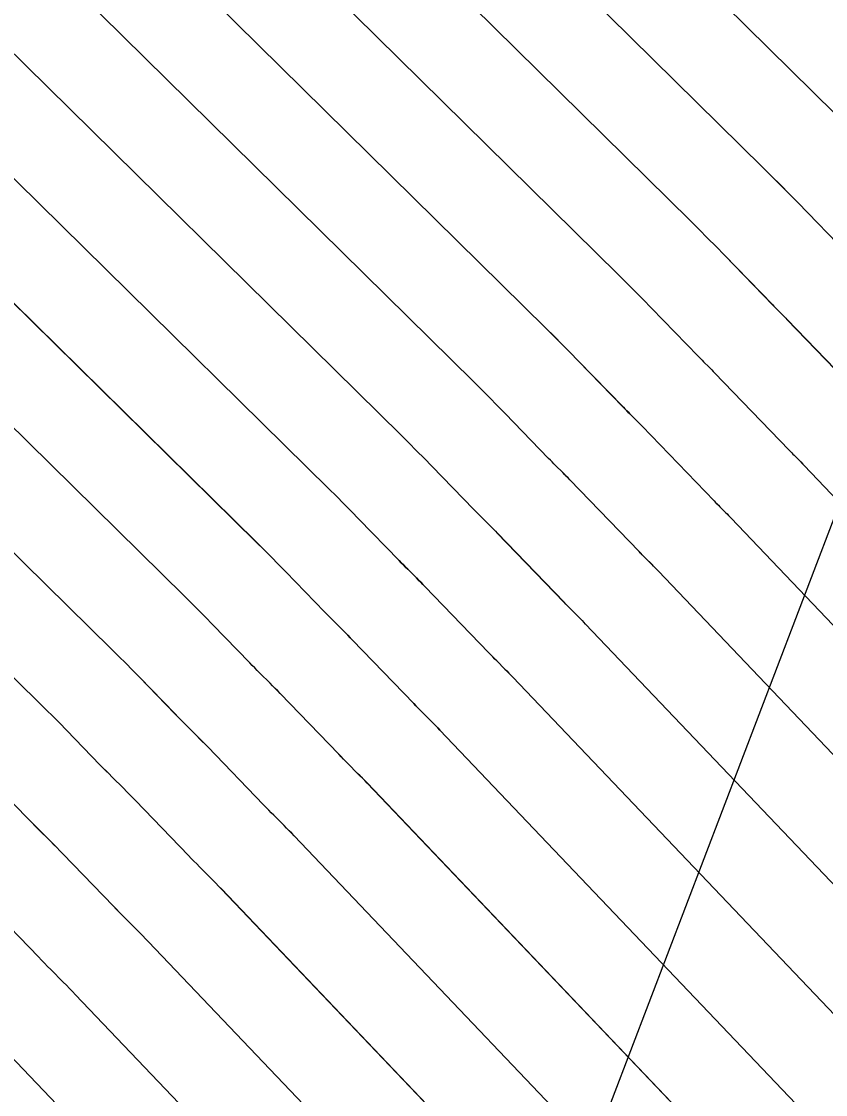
# Model space of a CAD drawing. Extents: x 954385 to 988206, y 1868364 to 1924553.
# Drawn here: x 955978 to 956005.06, y 1922994.82 to 1923030.97 of the extents above; entities that cross this region are included whole.
import ezdxf

# ---------------------------------------------------------------- set-up
doc = ezdxf.new("R2010")
doc.units = 0
for name, color, linetype in [('16', 7, 'Continuous'), ('26', 7, 'Continuous'), ('6', 7, 'Continuous'), ('7', 7, 'Continuous')]:
    doc.layers.add(name, color=color, linetype=linetype)

msp = doc.modelspace()

# ---------------------------------------------------------------- linework, layer by layer
at = {"layer": '16'}
for points in [[(955956.139, 1923076.397), (956005.383, 1923027.858)], [(955954.848, 1923073.466), (956002.949, 1923026.054), (956003.245, 1923025.76), (956003.539, 1923025.465), (956003.832, 1923025.168), (956004.123, 1923024.869), (956005.799, 1923023.141)], [(955953.556, 1923070.535), (956000.514, 1923024.249), (956000.804, 1923023.963), (956001.091, 1923023.674), (956001.377, 1923023.384), (956001.662, 1923023.093), (956003.284, 1923021.419), (956003.324, 1923021.379), (956003.363, 1923021.338), (956003.403, 1923021.298), (956003.443, 1923021.258), (956003.603, 1923021.098), (956003.643, 1923021.058), (956003.683, 1923021.018), (956003.722, 1923020.978), (956003.762, 1923020.937), (956006.367, 1923018.234)], [(955952.265, 1923067.605), (955998.08, 1923022.445), (955998.362, 1923022.165), (955998.643, 1923021.884), (955998.923, 1923021.601), (955999.2, 1923021.316), (956000.769, 1923019.697), (956000.815, 1923019.65), (956000.861, 1923019.603), (956000.908, 1923019.556), (956000.954, 1923019.51), (956001.14, 1923019.324), (956001.187, 1923019.277), (956001.233, 1923019.231), (956001.279, 1923019.184), (956001.325, 1923019.136), (956003.84, 1923016.527), (956003.881, 1923016.484), (956003.923, 1923016.442), (956003.964, 1923016.399), (956004.006, 1923016.357), (956004.174, 1923016.189), (956004.216, 1923016.147), (956004.258, 1923016.104), (956004.299, 1923016.061), (956004.34, 1923016.018), (956020.543, 1922999.003)], [(955950.973, 1923064.674), (955995.646, 1923020.641), (955995.921, 1923020.368), (955996.195, 1923020.093), (955996.468, 1923019.817), (955996.739, 1923019.539), (955998.255, 1923017.975), (955998.307, 1923017.922), (955998.36, 1923017.868), (955998.412, 1923017.815), (955998.465, 1923017.762), (955998.678, 1923017.55), (955998.731, 1923017.497), (955998.784, 1923017.443), (955998.836, 1923017.39), (955998.888, 1923017.336), (956001.312, 1923014.82), (956001.36, 1923014.771), (956001.408, 1923014.722), (956001.456, 1923014.674), (956001.504, 1923014.625), (956001.697, 1923014.431), (956001.745, 1923014.383), (956001.793, 1923014.334), (956001.841, 1923014.285), (956001.888, 1923014.235), (956017.654, 1922997.678)], [(956014.765, 1922996.354), (955999.436, 1923012.452), (955999.383, 1923012.508), (955999.329, 1923012.563), (955999.275, 1923012.619), (955999.22, 1923012.674), (955999.002, 1923012.893), (955998.947, 1923012.948), (955998.893, 1923013.003), (955998.839, 1923013.058), (955998.785, 1923013.114), (955996.452, 1923015.535), (955996.393, 1923015.596), (955996.334, 1923015.656), (955996.275, 1923015.716), (955996.215, 1923015.775), (955995.977, 1923016.014), (955995.917, 1923016.073), (955995.858, 1923016.133), (955995.799, 1923016.193), (955995.74, 1923016.254), (955994.277, 1923017.762), (955994.013, 1923018.033), (955993.747, 1923018.303), (955993.48, 1923018.57), (955993.211, 1923018.837), (955949.682, 1923061.743)], [(956011.876, 1922995.03), (955996.984, 1923010.669), (955996.925, 1923010.731), (955996.865, 1923010.793), (955996.804, 1923010.855), (955996.743, 1923010.916), (955996.5, 1923011.161), (955996.439, 1923011.222), (955996.378, 1923011.283), (955996.318, 1923011.345), (955996.258, 1923011.407), (955994.015, 1923013.734), (955993.95, 1923013.802), (955993.884, 1923013.868), (955993.819, 1923013.935), (955993.753, 1923014.001), (955993.488, 1923014.265), (955993.422, 1923014.332), (955993.356, 1923014.398), (955993.29, 1923014.465), (955993.225, 1923014.532), (955991.815, 1923015.986), (955991.558, 1923016.25), (955991.299, 1923016.512), (955991.039, 1923016.773), (955990.777, 1923017.033), (955948.39, 1923058.813)], [(955947.099, 1923055.882), (955988.343, 1923015.228), (955988.598, 1923014.976), (955988.851, 1923014.722), (955989.103, 1923014.466), (955989.354, 1923014.209), (955990.71, 1923012.81), (955990.782, 1923012.736), (955990.854, 1923012.663), (955990.926, 1923012.59), (955990.999, 1923012.517), (955991.29, 1923012.227), (955991.363, 1923012.154), (955991.435, 1923012.081), (955991.507, 1923012.007), (955991.578, 1923011.934), (955993.731, 1923009.701), (955993.797, 1923009.632), (955993.863, 1923009.564), (955993.93, 1923009.496), (955993.997, 1923009.428), (955994.266, 1923009.158), (955994.334, 1923009.091), (955994.4, 1923009.023), (955994.467, 1923008.954), (955994.532, 1923008.885), (956008.986, 1922993.706)], [(955945.807, 1923052.951), (955985.908, 1923013.424), (955986.157, 1923013.178), (955986.403, 1923012.931), (955986.649, 1923012.682), (955986.892, 1923012.432), (955988.195, 1923011.088), (955988.274, 1923011.008), (955988.352, 1923010.928), (955988.431, 1923010.848), (955988.51, 1923010.769), (955988.827, 1923010.453), (955988.907, 1923010.373), (955988.985, 1923010.294), (955989.064, 1923010.213), (955989.142, 1923010.133), (955991.203, 1923007.994), (955991.276, 1923007.919), (955991.349, 1923007.844), (955991.422, 1923007.77), (955991.495, 1923007.696), (955991.79, 1923007.401), (955991.863, 1923007.327), (955991.936, 1923007.252), (955992.008, 1923007.177), (955992.081, 1923007.102), (956006.097, 1922992.382)], [(956003.208, 1922991.058), (955989.629, 1923005.319), (955989.55, 1923005.4), (955989.471, 1923005.482), (955989.392, 1923005.563), (955989.313, 1923005.643), (955988.993, 1923005.964), (955988.913, 1923006.044), (955988.834, 1923006.125), (955988.755, 1923006.206), (955988.676, 1923006.287), (955986.705, 1923008.332), (955986.621, 1923008.419), (955986.536, 1923008.506), (955986.45, 1923008.592), (955986.365, 1923008.678), (955986.021, 1923009.021), (955985.936, 1923009.107), (955985.85, 1923009.193), (955985.765, 1923009.279), (955985.681, 1923009.366), (955984.431, 1923010.655), (955984.194, 1923010.899), (955983.955, 1923011.14), (955983.715, 1923011.381), (955983.474, 1923011.62), (955944.516, 1923050.021)], [(956000.319, 1922989.734), (955987.177, 1923003.535), (955987.092, 1923003.624), (955987.007, 1923003.711), (955986.922, 1923003.799), (955986.836, 1923003.885), (955986.491, 1923004.232), (955986.405, 1923004.318), (955986.319, 1923004.405), (955986.234, 1923004.493), (955986.149, 1923004.581), (955984.268, 1923006.532), (955984.177, 1923006.625), (955984.086, 1923006.719), (955983.994, 1923006.812), (955983.902, 1923006.904), (955983.532, 1923007.273), (955983.44, 1923007.365), (955983.348, 1923007.458), (955983.257, 1923007.551), (955983.166, 1923007.645), (955981.969, 1923008.879), (955981.739, 1923009.115), (955981.507, 1923009.35), (955981.274, 1923009.584), (955981.04, 1923009.816), (955943.224, 1923047.09)], [(955941.933, 1923044.159), (955978.606, 1923008.012), (955978.833, 1923007.786), (955979.059, 1923007.559), (955979.284, 1923007.331), (955979.508, 1923007.102), (955980.651, 1923005.923), (955980.749, 1923005.823), (955980.847, 1923005.723), (955980.945, 1923005.623), (955981.044, 1923005.525), (955981.44, 1923005.13), (955981.538, 1923005.031), (955981.637, 1923004.931), (955981.734, 1923004.831), (955981.832, 1923004.731), (955983.621, 1923002.874), (955983.712, 1923002.78), (955983.804, 1923002.686), (955983.896, 1923002.592), (955983.988, 1923002.499), (955984.359, 1923002.128), (955984.451, 1923002.035), (955984.543, 1923001.941), (955984.634, 1923001.847), (955984.725, 1923001.752), (955997.43, 1922988.409)], [(955994.541, 1922987.085), (955982.273, 1922999.969), (955982.176, 1923000.07), (955982.078, 1923000.171), (955981.98, 1923000.271), (955981.882, 1923000.37), (955981.486, 1923000.767), (955981.387, 1923000.867), (955981.289, 1923000.966), (955981.191, 1923001.067), (955981.094, 1923001.167), (955979.395, 1923002.93), (955979.291, 1923003.037), (955979.187, 1923003.144), (955979.082, 1923003.25), (955978.977, 1923003.355), (955978.555, 1923003.776), (955978.45, 1923003.882), (955978.345, 1923003.988), (955978.24, 1923004.094), (955978.136, 1923004.201), (955977.046, 1923005.325)], [(955991.652, 1922985.761), (955979.821, 1922998.186), (955979.718, 1922998.293), (955979.614, 1922998.4), (955979.51, 1922998.507), (955979.405, 1922998.613), (955978.984, 1922999.035), (955978.879, 1922999.141), (955978.774, 1922999.247), (955978.67, 1922999.354), (955978.567, 1922999.461), (955976.958, 1923001.13)], [(955988.763, 1922984.437), (955977.369, 1922996.402)]]:
    msp.add_lwpolyline(points, dxfattribs=at)
at = {"layer": '26'}
msp.add_lwpolyline([(956007.131, 1923018.928), (955990.47, 1922975.275), (955989.52, 1922981.199), (955990.47, 1922975.275), (955995.126, 1922979.06)], dxfattribs=at)
at = {"layer": '6'}
for points in [[(955953.556, 1923070.535), (956000.515, 1923024.25), (956000.804, 1923023.963), (956001.092, 1923023.675), (956001.377, 1923023.384), (956001.662, 1923023.093), (956003.283, 1923021.418), (956003.323, 1923021.378), (956003.362, 1923021.337), (956003.402, 1923021.297), (956003.442, 1923021.257), (956003.602, 1923021.097), (956003.642, 1923021.057), (956003.682, 1923021.017), (956003.721, 1923020.977), (956003.761, 1923020.936), (956006.366, 1923018.233)], [(956008.986, 1922993.706), (955994.532, 1923008.885), (955994.466, 1923008.953), (955994.399, 1923009.022), (955994.333, 1923009.09), (955994.265, 1923009.158), (955993.996, 1923009.428), (955993.929, 1923009.495), (955993.862, 1923009.563), (955993.796, 1923009.631), (955993.729, 1923009.7), (955991.577, 1923011.933), (955991.506, 1923012.007), (955991.434, 1923012.08), (955991.362, 1923012.153), (955991.289, 1923012.226), (955990.998, 1923012.517), (955990.925, 1923012.589), (955990.853, 1923012.662), (955990.781, 1923012.736), (955990.71, 1923012.809), (955989.354, 1923014.209), (955989.103, 1923014.466), (955988.851, 1923014.722), (955988.598, 1923014.976), (955988.343, 1923015.229), (955947.099, 1923055.881)], [(955977.046, 1923005.325), (955978.136, 1923004.201), (955978.24, 1923004.094), (955978.344, 1923003.987), (955978.449, 1923003.881), (955978.554, 1923003.776), (955978.976, 1923003.355), (955979.081, 1923003.249), (955979.186, 1923003.143), (955979.29, 1923003.036), (955979.394, 1923002.929), (955981.093, 1923001.167), (955981.19, 1923001.066), (955981.288, 1923000.966), (955981.387, 1923000.866), (955981.485, 1923000.767), (955981.881, 1923000.37), (955981.979, 1923000.27), (955982.078, 1923000.17), (955982.175, 1923000.069), (955982.272, 1922999.968), (955994.541, 1922987.085)]]:
    msp.add_lwpolyline(points, dxfattribs=at)
at = {"layer": '7'}
for points in [[(955956.139, 1923076.396), (956005.383, 1923027.858)], [(955954.848, 1923073.465), (956002.949, 1923026.054), (956003.245, 1923025.76), (956003.54, 1923025.465), (956003.832, 1923025.168), (956004.123, 1923024.869), (956005.798, 1923023.14)], [(955952.265, 1923067.604), (955998.08, 1923022.446), (955998.363, 1923022.166), (955998.644, 1923021.884), (955998.923, 1923021.601), (955999.2, 1923021.316), (956000.769, 1923019.697), (956000.814, 1923019.649), (956000.86, 1923019.602), (956000.907, 1923019.556), (956000.953, 1923019.509), (956001.139, 1923019.323), (956001.186, 1923019.277), (956001.232, 1923019.23), (956001.278, 1923019.183), (956001.324, 1923019.135), (956003.839, 1923016.526), (956003.88, 1923016.484), (956003.922, 1923016.441), (956003.963, 1923016.399), (956004.005, 1923016.357), (956004.173, 1923016.188), (956004.215, 1923016.146), (956004.257, 1923016.103), (956004.298, 1923016.061), (956004.339, 1923016.018), (956020.543, 1922999.002)], [(955950.973, 1923064.673), (955995.646, 1923020.641), (955995.922, 1923020.368), (955996.196, 1923020.093), (955996.468, 1923019.817), (955996.739, 1923019.539), (955998.254, 1923017.975), (955998.306, 1923017.921), (955998.359, 1923017.867), (955998.411, 1923017.814), (955998.464, 1923017.761), (955998.677, 1923017.549), (955998.73, 1923017.496), (955998.783, 1923017.442), (955998.835, 1923017.389), (955998.887, 1923017.335), (956001.311, 1923014.82), (956001.359, 1923014.771), (956001.407, 1923014.722), (956001.455, 1923014.673), (956001.503, 1923014.624), (956001.696, 1923014.43), (956001.744, 1923014.382), (956001.792, 1923014.333), (956001.84, 1923014.284), (956001.887, 1923014.234), (956017.654, 1922997.678)], [(956014.765, 1922996.354), (955999.435, 1923012.451), (955999.382, 1923012.507), (955999.328, 1923012.563), (955999.274, 1923012.618), (955999.219, 1923012.673), (955999.001, 1923012.892), (955998.946, 1923012.947), (955998.892, 1923013.002), (955998.838, 1923013.058), (955998.784, 1923013.113), (955996.451, 1923015.534), (955996.392, 1923015.595), (955996.333, 1923015.655), (955996.274, 1923015.715), (955996.214, 1923015.775), (955995.976, 1923016.013), (955995.916, 1923016.072), (955995.857, 1923016.132), (955995.798, 1923016.193), (955995.739, 1923016.253), (955994.277, 1923017.763), (955994.013, 1923018.034), (955993.747, 1923018.303), (955993.48, 1923018.571), (955993.212, 1923018.837), (955949.682, 1923061.743)], [(955948.39, 1923058.812), (955990.777, 1923017.033), (955991.039, 1923016.773), (955991.299, 1923016.512), (955991.558, 1923016.25), (955991.815, 1923015.986), (955993.224, 1923014.531), (955993.289, 1923014.464), (955993.355, 1923014.397), (955993.421, 1923014.331), (955993.487, 1923014.265), (955993.752, 1923014), (955993.818, 1923013.934), (955993.883, 1923013.868), (955993.949, 1923013.801), (955994.014, 1923013.733), (955996.257, 1923011.407), (955996.317, 1923011.345), (955996.377, 1923011.283), (955996.438, 1923011.221), (955996.499, 1923011.16), (955996.742, 1923010.915), (955996.803, 1923010.854), (955996.864, 1923010.792), (955996.924, 1923010.73), (955996.983, 1923010.668), (956011.876, 1922995.03)], [(956006.097, 1922992.382), (955992.08, 1923007.101), (955992.007, 1923007.177), (955991.935, 1923007.252), (955991.862, 1923007.326), (955991.789, 1923007.4), (955991.494, 1923007.695), (955991.421, 1923007.769), (955991.348, 1923007.844), (955991.275, 1923007.918), (955991.202, 1923007.993), (955989.141, 1923010.132), (955989.063, 1923010.213), (955988.984, 1923010.293), (955988.906, 1923010.372), (955988.826, 1923010.452), (955988.509, 1923010.768), (955988.43, 1923010.848), (955988.351, 1923010.927), (955988.273, 1923011.007), (955988.195, 1923011.088), (955986.892, 1923012.432), (955986.649, 1923012.683), (955986.403, 1923012.931), (955986.157, 1923013.179), (955985.909, 1923013.425), (955945.807, 1923052.951)], [(956003.208, 1922991.058), (955989.628, 1923005.318), (955989.549, 1923005.4), (955989.471, 1923005.481), (955989.391, 1923005.562), (955989.312, 1923005.642), (955988.992, 1923005.963), (955988.912, 1923006.044), (955988.833, 1923006.124), (955988.754, 1923006.205), (955988.675, 1923006.287), (955986.704, 1923008.331), (955986.62, 1923008.419), (955986.535, 1923008.505), (955986.45, 1923008.592), (955986.364, 1923008.677), (955986.02, 1923009.02), (955985.935, 1923009.106), (955985.85, 1923009.192), (955985.765, 1923009.279), (955985.68, 1923009.366), (955984.431, 1923010.656), (955984.194, 1923010.899), (955983.955, 1923011.141), (955983.716, 1923011.381), (955983.474, 1923011.621), (955944.516, 1923050.02)], [(956000.319, 1922989.733), (955987.176, 1923003.535), (955987.091, 1923003.623), (955987.006, 1923003.711), (955986.921, 1923003.798), (955986.835, 1923003.885), (955986.49, 1923004.231), (955986.404, 1923004.318), (955986.318, 1923004.405), (955986.233, 1923004.492), (955986.148, 1923004.58), (955984.267, 1923006.531), (955984.176, 1923006.625), (955984.085, 1923006.718), (955983.993, 1923006.811), (955983.901, 1923006.903), (955983.532, 1923007.272), (955983.439, 1923007.365), (955983.348, 1923007.457), (955983.256, 1923007.551), (955983.165, 1923007.644), (955981.969, 1923008.879), (955981.739, 1923009.115), (955981.507, 1923009.35), (955981.274, 1923009.584), (955981.04, 1923009.816), (955943.224, 1923047.09)], [(955997.43, 1922988.409), (955984.724, 1923001.752), (955984.633, 1923001.846), (955984.542, 1923001.94), (955984.45, 1923002.034), (955984.358, 1923002.127), (955983.987, 1923002.499), (955983.895, 1923002.592), (955983.803, 1923002.685), (955983.711, 1923002.779), (955983.62, 1923002.873), (955981.831, 1923004.73), (955981.733, 1923004.831), (955981.636, 1923004.93), (955981.537, 1923005.03), (955981.439, 1923005.129), (955981.043, 1923005.524), (955980.944, 1923005.623), (955980.846, 1923005.722), (955980.748, 1923005.822), (955980.65, 1923005.922), (955979.508, 1923007.102), (955979.284, 1923007.332), (955979.059, 1923007.56), (955978.833, 1923007.787), (955978.606, 1923008.012), (955941.933, 1923044.159)], [(955991.652, 1922985.761), (955979.82, 1922998.185), (955979.717, 1922998.293), (955979.613, 1922998.4), (955979.509, 1922998.506), (955979.404, 1922998.612), (955978.983, 1922999.034), (955978.878, 1922999.14), (955978.773, 1922999.246), (955978.669, 1922999.353), (955978.566, 1922999.46), (955976.957, 1923001.129)], [(955977.368, 1922996.402), (955988.762, 1922984.437)]]:
    msp.add_lwpolyline(points, dxfattribs=at)

doc.saveas('drawing.dxf')
